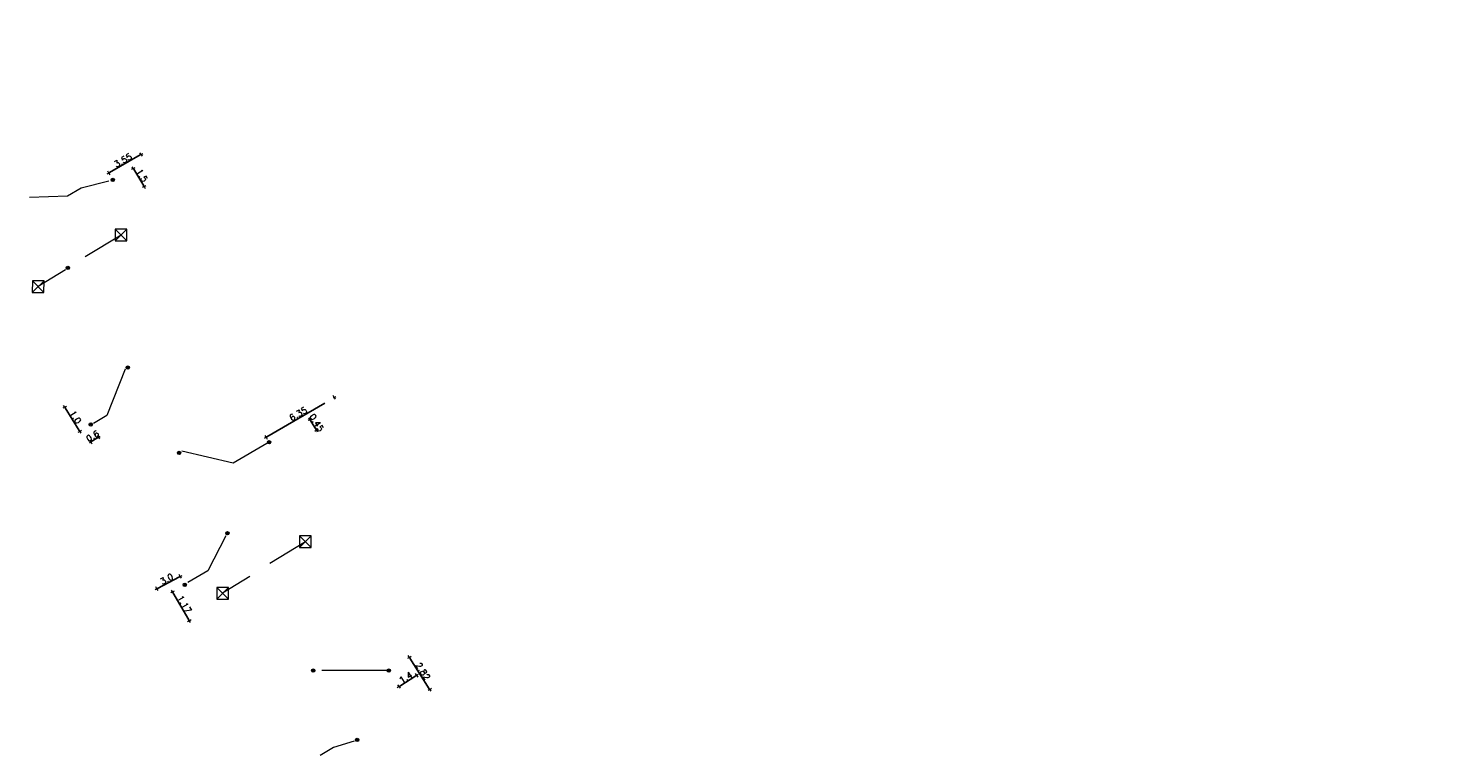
# Model space of a CAD drawing. Header units: inches. Extents: x 0 to 191500, y 0 to 342750.
# Tile 355 of 547: x 181873 to 181958, y 338829 to 338872. Entities that reach past the tile are written whole.
import ezdxf

# ---------------------------------------------------------------- set-up
doc = ezdxf.new("R2010")
doc.units = ezdxf.units.IN
doc.header["$MEASUREMENT"] = 0
doc.linetypes.add('RI-GWA_HUISAANSLUITING', pattern=[23, 4, -1.8, 2.6, -1.8, 4.6, -1.8, 4.6, -1.8])
doc.linetypes.add('RI-HWA_KOLKAANSLUITING', pattern=[4.3, 2.5, -1.8])
doc.layers.get('0').update_dxf_attribs({"lineweight": 20})
doc.layers.get('DefPoints').update_dxf_attribs({"lineweight": 20})
for name, color, linetype, lineweight in [('ECW', 150, 'Continuous', 20), ('N-WE-RI-GWA-MAATVOERING-T25', 30, 'RI-GWA_HUISAANSLUITING', 20), ('N-WE-RI-GWA_HUISAANSLUITING', 30, 'RI-GWA_HUISAANSLUITING', 20), ('N-WE-RI-GWA_RIOOLPUT_ONTSTOPPINGSPUT-G', 30, 'Continuous', 20), ('N-WE-RI-HWA_KOLK-S', 150, 'Continuous', 20), ('N-WE-RI-HWA_KOLKAANSLUITING', 150, 'RI-HWA_KOLKAANSLUITING', 20), ('N-WE-RI-INLAAT', 7, 'Continuous', 20)]:
    doc.layers.add(name, color=color, linetype=linetype, lineweight=lineweight)
doc.styles.add('JaJo Maatvoering', font='romans.shx')
doc.dimstyles.new('JaJo 1_100', dxfattribs={"dimtxt": 0.12, "dimasz": 0.1, "dimexe": 1.5, "dimexo": 5, "dimgap": 0.05, "dimtad": 1, "dimzin": 0, "dimdsep": 46, "dimtxsty": 'JaJo Maatvoering', "dimblk": 'JaJo Maatvoering', "dimcen": 0, "dimdle": 1.25, "dimse1": 1, "dimse2": 1, "dimclrd": 1, "dimclre": 1, "dimclrt": 2, "dimadec": 1, "dimazin": 0, "dimtm": 1e-09, "dimtfac": 1.566667, "dimtix": 1, "dimtmove": 2, "dimatfit": 3, "dimldrblk": 'JaJo Maatvoering', "dimfxl": 1.5, "dimtolj": 1, "dimtzin": 0, "dimarcsym": 0})
picture_1 = doc.add_image_def('image1.ecw', size_in_pixel=(220000, 285000))

# ---------------------------------------------------------------- blocks, each defined once
blk = doc.blocks.new('JaJo Maatvoering')
at = {"color": 0}
for p, q in [((-1, 0), (0, 0)), ((0, 0), (0, 2.5)), ((0, 0), (2.5, 0)), ((0, 0), (0, -2.5))]:
    blk.add_line(p, q, dxfattribs=at)
at = {"color": 0, "const_width": 0.5}
blk.add_lwpolyline([(-0.25, 0, 1), (0.25, 0, 1)], format="xyb", close=True, dxfattribs=at)
blk = doc.blocks.new('*D3494')
at = {"layer": 'DefPoints', "color": 0, "transparency": 16777216}
for p in [(181879.734, 338864.447), (181879.971, 338864.034), (181878.042, 338862.926)]:
    blk.add_point(p, dxfattribs=at)
at = {"layer": 'N-WE-RI-GWA-MAATVOERING-T25', "lineweight": -2, "transparency": 16777216}
blk.add_line((181877.848, 338863.364), (181879.691, 338864.422), dxfattribs=at)
at = {"layer": 'N-WE-RI-GWA-MAATVOERING-T25', "lineweight": -2, "transparency": 16777216, "xscale": 0.05, "yscale": 0.05, "zscale": 0.05}
for p, rotation in [((181879.734, 338864.447), 29.8507675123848), ((181877.805, 338863.339), 209.8507675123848)]:
    blk.add_blockref('JaJo Maatvoering', p, dxfattribs=dict(at, rotation=rotation))
at = {"layer": 'N-WE-RI-GWA-MAATVOERING-T25', "transparency": 16777216, "insert": (181878.651, 338864.099), "char_height": 0.375, "attachment_point": 5, "rotation": 29.85077, "style": 'JaJo Maatvoering'}
blk.add_mtext('\\A1;3.55', dxfattribs=at)
blk = doc.blocks.new('*D3495')
at = {"layer": 'DefPoints', "color": 0, "transparency": 16777216}
for p in [(181879.971, 338864.034), (181879.921, 338862.532), (181880.622, 338862.954)]:
    blk.add_point(p, dxfattribs=at)
at = {"layer": 'N-WE-RI-GWA-MAATVOERING-T25', "lineweight": -2, "transparency": 16777216}
blk.add_line((181879.296, 338863.568), (181879.895, 338862.574), dxfattribs=at)
at = {"layer": 'N-WE-RI-GWA-MAATVOERING-T25', "lineweight": -2, "transparency": 16777216, "xscale": 0.05, "yscale": 0.05, "zscale": 0.05}
for p, rotation in [((181879.27, 338863.611), 121.0842285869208), ((181879.921, 338862.532), 301.0842285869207)]:
    blk.add_blockref('JaJo Maatvoering', p, dxfattribs=dict(at, rotation=rotation))
at = {"layer": 'N-WE-RI-GWA-MAATVOERING-T25', "transparency": 16777216, "insert": (181879.799, 338863.194), "char_height": 0.375, "attachment_point": 5, "rotation": 301.08423, "style": 'JaJo Maatvoering'}
blk.add_mtext('\\A1;1.5', dxfattribs=at)
blk = doc.blocks.new('*D3496')
at = {"layer": 'DefPoints', "color": 0, "transparency": 16777216}
for p in [(181876.272, 338848.036), (181876.732, 338848.318), (181876.737, 338847.276)]:
    blk.add_point(p, dxfattribs=at)
at = {"layer": 'N-WE-RI-GWA-MAATVOERING-T25', "lineweight": -2, "transparency": 16777216}
for p, q in [((181876.695, 338847.25), (181876.652, 338847.224)), ((181877.197, 338847.558), (181876.737, 338847.276)), ((181877.24, 338847.584), (181877.283, 338847.61))]:
    blk.add_line(p, q, dxfattribs=at)
at = {"layer": 'N-WE-RI-GWA-MAATVOERING-T25', "lineweight": -2, "transparency": 16777216, "xscale": 0.05, "yscale": 0.05, "zscale": 0.05}
for p, rotation in [((181876.737, 338847.276), 31.49558824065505), ((181877.197, 338847.558), 211.4955882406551)]:
    blk.add_blockref('JaJo Maatvoering', p, dxfattribs=dict(at, rotation=rotation))
at = {"layer": 'N-WE-RI-GWA-MAATVOERING-T25', "transparency": 16777216, "insert": (181876.843, 338847.619), "char_height": 0.375, "attachment_point": 5, "rotation": 31.49559, "style": 'JaJo Maatvoering'}
blk.add_mtext('\\A1;0.6', dxfattribs=at)
blk = doc.blocks.new('*D3497')
at = {"layer": 'DefPoints', "color": 0, "transparency": 16777216}
for p in [(181875.832, 338849.765), (181875.173, 338849.355), (181876.732, 338848.318)]:
    blk.add_point(p, dxfattribs=at)
at = {"layer": 'N-WE-RI-GWA-MAATVOERING-T25', "lineweight": -2, "transparency": 16777216}
blk.add_line((181876.045, 338847.95), (181875.199, 338849.313), dxfattribs=at)
at = {"layer": 'N-WE-RI-GWA-MAATVOERING-T25', "lineweight": -2, "transparency": 16777216, "xscale": 0.05, "yscale": 0.05, "zscale": 0.05}
for p, rotation in [((181875.173, 338849.355), 121.8533921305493), ((181876.072, 338847.908), 301.8533921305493)]:
    blk.add_blockref('JaJo Maatvoering', p, dxfattribs=dict(at, rotation=rotation))
at = {"layer": 'N-WE-RI-GWA-MAATVOERING-T25', "transparency": 16777216, "insert": (181875.824, 338848.757), "char_height": 0.375, "attachment_point": 5, "rotation": 301.85339, "style": 'JaJo Maatvoering'}
blk.add_mtext('\\A1;1.0', dxfattribs=at)
blk = doc.blocks.new('*D3498')
at = {"layer": 'DefPoints', "color": 0, "transparency": 16777216}
for p in [(181891.275, 338849.932), (181891.449, 338849.635), (181887.389, 338847.256)]:
    blk.add_point(p, dxfattribs=at)
at = {"layer": 'N-WE-RI-GWA-MAATVOERING-T25', "lineweight": -2, "transparency": 16777216}
blk.add_line((181887.258, 338847.579), (181891.232, 338849.907), dxfattribs=at)
at = {"layer": 'N-WE-RI-GWA-MAATVOERING-T25', "lineweight": -2, "transparency": 16777216, "xscale": 0.05, "yscale": 0.05, "zscale": 0.05}
for p, rotation in [((181891.275, 338849.932), 30.36805503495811), ((181887.215, 338847.553), 210.3680550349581)]:
    blk.add_blockref('JaJo Maatvoering', p, dxfattribs=dict(at, rotation=rotation))
at = {"layer": 'N-WE-RI-GWA-MAATVOERING-T25', "transparency": 16777216, "insert": (181889.125, 338848.948), "char_height": 0.375, "attachment_point": 5, "rotation": 30.36806, "style": 'JaJo Maatvoering'}
blk.add_mtext('\\A1;6.35', dxfattribs=at)
blk = doc.blocks.new('*D3499')
at = {"layer": 'DefPoints', "color": 0, "transparency": 16777216}
for p in [(181891.449, 338849.635), (181891.853, 338848.987), (181890.227, 338847.973)]:
    blk.add_point(p, dxfattribs=at)
at = {"layer": 'N-WE-RI-GWA-MAATVOERING-T25', "lineweight": -2, "transparency": 16777216}
for p, q in [((181889.796, 338848.663), (181889.77, 338848.706)), ((181889.823, 338848.621), (181890.227, 338847.973)), ((181890.253, 338847.93), (181890.28, 338847.888))]:
    blk.add_line(p, q, dxfattribs=at)
at = {"layer": 'N-WE-RI-GWA-MAATVOERING-T25', "lineweight": -2, "transparency": 16777216, "xscale": 0.05, "yscale": 0.05, "zscale": 0.05}
for p, rotation in [((181889.823, 338848.621), 301.956459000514), ((181890.227, 338847.973), 121.956459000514)]:
    blk.add_blockref('JaJo Maatvoering', p, dxfattribs=dict(at, rotation=rotation))
at = {"layer": 'N-WE-RI-GWA-MAATVOERING-T25', "transparency": 16777216, "insert": (181890.226, 338848.422), "char_height": 0.375, "attachment_point": 5, "rotation": 301.95646, "style": 'JaJo Maatvoering'}
blk.add_mtext('\\A1;0.45', dxfattribs=at)
blk = doc.blocks.new('*D3500')
at = {"layer": 'DefPoints', "color": 0, "transparency": 16777216}
for p in [(181880.683, 338838.505), (181882.345, 338838.738), (181880.948, 338838.002)]:
    blk.add_point(p, dxfattribs=at)
at = {"layer": 'N-WE-RI-GWA-MAATVOERING-T25', "lineweight": -2, "transparency": 16777216}
blk.add_line((181882.035, 338839.218), (181880.727, 338838.528), dxfattribs=at)
at = {"layer": 'N-WE-RI-GWA-MAATVOERING-T25', "lineweight": -2, "transparency": 16777216, "xscale": 0.05, "yscale": 0.05, "zscale": 0.05}
for p, rotation in [((181882.08, 338839.241), 27.81477295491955), ((181880.683, 338838.505), 207.8147729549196)]:
    blk.add_blockref('JaJo Maatvoering', p, dxfattribs=dict(at, rotation=rotation))
at = {"layer": 'N-WE-RI-GWA-MAATVOERING-T25', "transparency": 16777216, "insert": (181881.271, 338839.083), "char_height": 0.375, "attachment_point": 5, "rotation": 27.81477, "style": 'JaJo Maatvoering'}
blk.add_mtext('\\A1;3.0', dxfattribs=at)
blk = doc.blocks.new('*D3501')
at = {"layer": 'DefPoints', "color": 0, "transparency": 16777216}
for p in [(181882.345, 338838.738), (181883.345, 338837.018), (181882.617, 338836.595)]:
    blk.add_point(p, dxfattribs=at)
at = {"layer": 'N-WE-RI-GWA-MAATVOERING-T25', "lineweight": -2, "transparency": 16777216}
blk.add_line((181881.642, 338838.272), (181882.592, 338836.638), dxfattribs=at)
at = {"layer": 'N-WE-RI-GWA-MAATVOERING-T25', "lineweight": -2, "transparency": 16777216, "xscale": 0.05, "yscale": 0.05, "zscale": 0.05}
for p, rotation in [((181881.617, 338838.315), 120.1584706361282), ((181882.617, 338836.595), 300.1584706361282)]:
    blk.add_blockref('JaJo Maatvoering', p, dxfattribs=dict(at, rotation=rotation))
at = {"layer": 'N-WE-RI-GWA-MAATVOERING-T25', "transparency": 16777216, "insert": (181882.322, 338837.574), "char_height": 0.375, "attachment_point": 5, "rotation": 300.15847, "style": 'JaJo Maatvoering'}
blk.add_mtext('\\A1;1.17', dxfattribs=at)
blk = doc.blocks.new('*D3502')
at = {"layer": 'DefPoints', "color": 0, "transparency": 16777216}
for p in [(181895.587, 338834.289), (181894.538, 338833.616), (181896.2, 338833.333)]:
    blk.add_point(p, dxfattribs=at)
at = {"layer": 'N-WE-RI-GWA-MAATVOERING-T25', "lineweight": -2, "transparency": 16777216}
blk.add_line((181895.193, 338832.687), (181896.158, 338833.306), dxfattribs=at)
at = {"layer": 'N-WE-RI-GWA-MAATVOERING-T25', "lineweight": -2, "transparency": 16777216, "xscale": 0.05, "yscale": 0.05, "zscale": 0.05}
for p, rotation in [((181896.2, 338833.333), 32.67272682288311), ((181895.151, 338832.66), 212.6727268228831)]:
    blk.add_blockref('JaJo Maatvoering', p, dxfattribs=dict(at, rotation=rotation))
at = {"layer": 'N-WE-RI-GWA-MAATVOERING-T25', "transparency": 16777216, "insert": (181895.547, 338833.197), "char_height": 0.375, "attachment_point": 5, "rotation": 32.67273, "style": 'JaJo Maatvoering'}
blk.add_mtext('\\A1;1.4', dxfattribs=at)
blk = doc.blocks.new('*D3503')
at = {"layer": 'DefPoints', "color": 0, "transparency": 16777216}
for p in [(181894.538, 338833.616), (181895.758, 338831.703), (181896.988, 338832.488)]:
    blk.add_point(p, dxfattribs=at)
at = {"layer": 'N-WE-RI-GWA-MAATVOERING-T25', "lineweight": -2, "transparency": 16777216}
blk.add_line((181895.794, 338834.359), (181896.961, 338832.53), dxfattribs=at)
at = {"layer": 'N-WE-RI-GWA-MAATVOERING-T25', "lineweight": -2, "transparency": 16777216, "xscale": 0.05, "yscale": 0.05, "zscale": 0.05}
for p, rotation in [((181895.767, 338834.401), 122.5397186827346), ((181896.988, 338832.488), 302.5397186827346)]:
    blk.add_blockref('JaJo Maatvoering', p, dxfattribs=dict(at, rotation=rotation))
at = {"layer": 'N-WE-RI-GWA-MAATVOERING-T25', "transparency": 16777216, "insert": (181896.578, 338833.572), "char_height": 0.375, "attachment_point": 5, "rotation": 302.53972, "style": 'JaJo Maatvoering'}
blk.add_mtext('\\A1;2.82', dxfattribs=at)
blk = doc.blocks.new('A$C2C270354')
h = blk.add_hatch(color=256)
h.dxf.hatch_style = 1
edge = h.paths.add_edge_path()
edge.add_arc((0, 0), 0.1, 0, 360)
blk.add_circle((0, 0), 0.1)

msp = doc.modelspace()

# ---------------------------------------------------------------- linework, layer by layer
at = {"layer": 'N-WE-RI-GWA_HUISAANSLUITING'}
for p, q in [((181876.14993, 338862.42832), (181875.34556, 338861.95741)), ((181877.80763, 338862.86032), (181876.14993, 338862.42832)), ((181875.34556, 338861.95741), (181873.0645, 338861.88126)), ((181878.78369, 338851.61747), (181877.69568, 338848.85288)), ((181877.69568, 338848.85288), (181876.89131, 338848.38197)), ((181887.24622, 338847.17484), (181885.24878, 338846.00653)), ((181885.24878, 338846.00653), (181882.1708, 338846.71555)), ((181884.79455, 338841.66299), (181883.71911, 338839.56879)), ((181883.71911, 338839.56879), (181882.5349, 338838.87614)), ((181894.53756, 338833.61634), (181890.21198, 338833.61085)), ((181892.47632, 338829.40057), (181891.23899, 338829.02258)), ((181891.23899, 338829.02258), (181890.4326, 338828.55092))]:
    msp.add_line(p, q, dxfattribs=at)
at = {"layer": 'N-WE-RI-GWA_RIOOLPUT_ONTSTOPPINGSPUT-G'}
for p, q in [((181878.13178, 338862.96968), (181877.95153, 338862.88302)), ((181877.99832, 338863.01647), (181878.08498, 338862.83622)), ((181876.82182, 338848.36126), (181876.64157, 338848.2746)), ((181876.68837, 338848.40805), (181876.77503, 338848.2278)), ((181887.47888, 338847.29944), (181887.29863, 338847.21278)), ((181887.34543, 338847.34624), (181887.43208, 338847.16598)), ((181882.43526, 338838.78167), (181882.25501, 338838.69502)), ((181882.30181, 338838.82847), (181882.38846, 338838.64822)), ((181894.62768, 338833.65967), (181894.44743, 338833.57301)), ((181894.49423, 338833.70647), (181894.58088, 338833.52622))]:
    msp.add_line(p, q, dxfattribs=at)
for centre in [(181878.04165, 338862.92635), (181876.7317, 338848.31793), (181887.38876, 338847.25611), (181882.34514, 338838.73835), (181894.53756, 338833.61634)]:
    msp.add_circle(centre, 0.1, dxfattribs=at)
at = {"layer": 'N-WE-RI-HWA_KOLK-S'}
for p, q in [((181878.19014, 338859.97909), (181878.18864, 338859.28264)), ((181878.18864, 338859.28264), (181878.88659, 338859.9776)), ((181878.19014, 338859.97909), (181878.8851, 338859.28114)), ((181878.88659, 338859.9776), (181878.19014, 338859.97909)), ((181878.8851, 338859.28114), (181878.88659, 338859.9776)), ((181878.18864, 338859.28264), (181878.8851, 338859.28114)), ((181873.24003, 338856.90448), (181873.23853, 338856.20802)), ((181873.23853, 338856.20802), (181873.93648, 338856.90298)), ((181873.24003, 338856.90448), (181873.93499, 338856.20653)), ((181873.93648, 338856.90298), (181873.24003, 338856.90448)), ((181873.93499, 338856.20653), (181873.93648, 338856.90298)), ((181873.23853, 338856.20802), (181873.93499, 338856.20653)), ((181889.21209, 338841.66099), (181889.21059, 338840.96453)), ((181889.21059, 338840.96453), (181889.90854, 338841.65949)), ((181889.21209, 338841.66099), (181889.90705, 338840.96304)), ((181889.90854, 338841.65949), (181889.21209, 338841.66099)), ((181889.90705, 338840.96304), (181889.90854, 338841.65949)), ((181889.21059, 338840.96453), (181889.90705, 338840.96304)), ((181884.26198, 338838.58637), (181884.26048, 338837.88992)), ((181884.26048, 338837.88992), (181884.95843, 338838.58487)), ((181884.26198, 338838.58637), (181884.95694, 338837.88842)), ((181884.95843, 338838.58487), (181884.26198, 338838.58637)), ((181884.95694, 338837.88842), (181884.95843, 338838.58487)), ((181884.26048, 338837.88992), (181884.95694, 338837.88842))]:
    msp.add_line(p, q, dxfattribs=at)
at = {"layer": 'N-WE-RI-HWA_KOLKAANSLUITING'}
for p, q in [((181878.53762, 338859.63012), (181875.51399, 338857.77848)), ((181875.21341, 338857.55426), (181873.58751, 338856.5555)), ((181889.55957, 338841.31201), (181886.53594, 338839.46038)), ((181886.23536, 338839.23615), (181884.60946, 338838.23739))]:
    msp.add_line(p, q, dxfattribs=at)

# ---------------------------------------------------------------- block references
at = {"layer": 'N-WE-RI-INLAAT', "rotation": 0.06357443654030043}
for p in [(181875.36005, 338857.67111), (181878.94322, 338851.71599), (181882.01083, 338846.61773), (181884.89799, 338841.81937), (181890.02448, 338833.61085), (181892.64921, 338829.47312)]:
    msp.add_blockref('A$C2C270354', p, dxfattribs=at)

# ---------------------------------------------------------------- dimensions: what is measured, and where the dimension line sits
at = {"layer": 'N-WE-RI-GWA-MAATVOERING-T25'}
for p1, p2, distance, text, picture, middle in [((181878.04165, 338862.92635), (181879.97142, 338864.03381), 0.47624, '3.55', '*D3494', (181878.65127, 338864.09913)), ((181879.97142, 338864.03381), (181880.62213, 338862.95443), -0.81909, '1.5', '*D3495', (181879.7987, 338863.19385)), ((181876.7317, 338848.31793), (181875.83241, 338849.76532), 0.77683, '1.0', '*D3497', (181875.82394, 338848.75699)), ((181887.38876, 338847.25611), (181891.44894, 338849.63516), 0.3444, '6.35', '*D3498', (181889.12467, 338848.9477)), ((181891.44894, 338849.63516), (181891.85312, 338848.98725), -1.91662, '0.45', '*D3499', (181890.22638, 338848.42249)), ((181876.7317, 338848.31793), (181876.27169, 338848.03608), 0.8916, '0.6', '*D3496', (181876.84342, 338847.61927)), ((181882.34514, 338838.73835), (181880.94846, 338838.0015), -0.56887, '3.0', '*D3500', (181881.27054, 338839.08313)), ((181882.34514, 338838.73835), (181883.34497, 338837.01758), -0.84204, '1.17', '*D3501', (181882.32235, 338837.57425)), ((181894.53756, 338833.61634), (181895.75818, 338831.70328), 1.45869, '2.82', '*D3503', (181896.57779, 338833.57216)), ((181894.53756, 338833.61634), (181895.58686, 338834.28927), -1.13566, '1.4', '*D3502', (181895.54707, 338833.19677))]:
    dim = msp.add_aligned_dim(p1=p1, p2=p2, distance=distance, text=text, dimstyle='JaJo 1_100', override={"dimscale": 0.5, "dimtxt": 0.75, "dimgap": 0.1, "dimclrd": 256, "dimclrt": 256}, dxfattribs=at)
    dim.commit()
    dim.dimension.update_dxf_attribs({"geometry": picture, "text_midpoint": middle})

# ---------------------------------------------------------------- pictures from other files: only their frames are drawn
at = {"layer": 'ECW'}
image = msp.add_image(picture_1, insert=(180500, 328500), size_in_units=(11000, 14250), dxfattribs=at)
image.dxf.flags = 7

doc.saveas('drawing.dxf')
